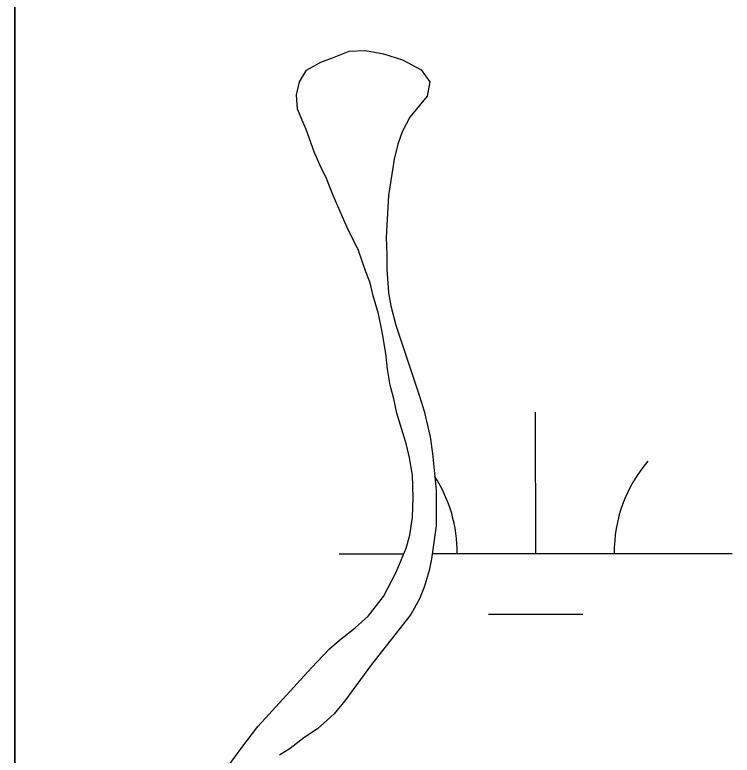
# Model space of a CAD drawing. Extents: x 3279314 to 3317160, y 734079 to 759431.
# Drawn here: x 3308392.1 to 3308574.7, y 755762.5 to 755951 of the extents above; entities that cross this region are included whole.
import ezdxf

# ---------------------------------------------------------------- set-up
doc = ezdxf.new("R2010")
doc.units = 0
doc.layers.add('V-SITE-VEGE', color=7, linetype='Continuous')
doc.layers.add('V-WETL-SWMP', color=7, linetype='Continuous')

msp = doc.modelspace()

# ---------------------------------------------------------------- linework, layer by layer
at = {"layer": 'V-SITE-VEGE'}
msp.add_lwpolyline([(3308446.71, 755759.98), (3308449.88, 755764.39), (3308454, 755769.74), (3308467.62, 755784.67), (3308472.22, 755789.54), (3308474.75, 755791.74), (3308478.71, 755794.88), (3308482.03, 755797.86), (3308485.99, 755802.89), (3308489.17, 755809.03), (3308491.72, 755815.18), (3308492.68, 755818.48), (3308493.33, 755823.06), (3308493.51, 755828.1), (3308493.37, 755833.78), (3308492.6, 755838.2), (3308491.83, 755841.52), (3308489.33, 755849.57), (3308488.56, 755853.2), (3308487.63, 755856.68), (3308487.01, 755860.78), (3308486.56, 755864.73), (3308485.63, 755870.25), (3308484.7, 755874.83), (3308483.3, 755879.41), (3308482.52, 755882.73), (3308481.43, 755885.57), (3308479.56, 755890.94), (3308476.74, 755896.79), (3308473.15, 755905.01), (3308471.43, 755909.27), (3308469.71, 755912.75), (3308468.3, 755916.07), (3308466.27, 755921.75), (3308464.08, 755926.97), (3308463.78, 755930.6), (3308464.59, 755933.91), (3308466.33, 755936.9), (3308469.97, 755938.93), (3308472.97, 755940.03), (3308477.23, 755941.74), (3308481.34, 755941.89), (3308485.91, 755941.08), (3308490.79, 755939.48), (3308495.52, 755936.94), (3308497.71, 755933.94), (3308497.06, 755930.31), (3308492.63, 755924.96), (3308490.72, 755921.18), (3308489.6, 755918.03), (3308488.64, 755914.25), (3308487.19, 755904.95), (3308486.67, 755894.38), (3308486.81, 755889.81), (3308486.8, 755886.18), (3308487.25, 755880.19), (3308487.86, 755876.87), (3308489.11, 755871.97), (3308495.03, 755854.12), (3308496.28, 755850.02), (3308497.83, 755843.54), (3308498.44, 755839.28), (3308499.35, 755829.97), (3308499.32, 755820.82), (3308498.18, 755812.47), (3308497.54, 755809.47), (3308496.26, 755805.22), (3308495.14, 755802.23), (3308492.92, 755798.29), (3308482.93, 755785.55), (3308476.11, 755776.27), (3308473.42, 755772.97), (3308469.14, 755769.21), (3308465.66, 755766.85), (3308462.18, 755764.18), (3308459.49, 755762.46)], dxfattribs=at)
at = {"layer": 'V-WETL-SWMP'}
for p, q in [((3308392.14, 756705.98), (3308392.14, 751604.2)), ((3308392.14, 751604.2), (3308392.14, 756705.98)), ((3308392.14, 756705.98), (3308392.14, 751604.2)), ((3308392.14, 751604.2), (3308392.14, 756705.98)), ((3308469.97, 755938.93), (3308472.97, 755940.03)), ((3308469.97, 755938.93), (3308472.97, 755940.03)), ((3308472.97, 755940.03), (3308477.23, 755941.74)), ((3308472.97, 755940.03), (3308477.23, 755941.74)), ((3308477.23, 755941.74), (3308481.34, 755941.89)), ((3308477.23, 755941.74), (3308481.34, 755941.89)), ((3308481.34, 755941.89), (3308485.91, 755941.08)), ((3308481.34, 755941.89), (3308485.91, 755941.08)), ((3308485.91, 755941.08), (3308490.79, 755939.48)), ((3308485.91, 755941.08), (3308490.79, 755939.48)), ((3308466.33, 755936.9), (3308469.97, 755938.93)), ((3308466.33, 755936.9), (3308469.97, 755938.93)), ((3308490.79, 755939.48), (3308495.52, 755936.94)), ((3308490.79, 755939.48), (3308495.52, 755936.94)), ((3308464.58, 755933.91), (3308466.33, 755936.9)), ((3308464.58, 755933.91), (3308466.33, 755936.9)), ((3308495.52, 755936.94), (3308497.71, 755933.93)), ((3308495.52, 755936.94), (3308497.71, 755933.93)), ((3308463.78, 755930.6), (3308464.58, 755933.91)), ((3308463.78, 755930.6), (3308464.58, 755933.91)), ((3308497.71, 755933.93), (3308497.07, 755930.31)), ((3308497.71, 755933.93), (3308497.07, 755930.31)), ((3308464.08, 755926.97), (3308463.78, 755930.6)), ((3308464.08, 755926.97), (3308463.78, 755930.6)), ((3308497.07, 755930.31), (3308492.63, 755924.96)), ((3308497.07, 755930.31), (3308492.63, 755924.96)), ((3308466.27, 755921.75), (3308464.08, 755926.97)), ((3308466.27, 755921.75), (3308464.08, 755926.97)), ((3308492.63, 755924.96), (3308490.72, 755921.18)), ((3308492.63, 755924.96), (3308490.72, 755921.18)), ((3308468.3, 755916.07), (3308466.27, 755921.75)), ((3308468.3, 755916.07), (3308466.27, 755921.75)), ((3308490.72, 755921.18), (3308489.6, 755918.03)), ((3308490.72, 755921.18), (3308489.6, 755918.03)), ((3308489.6, 755918.03), (3308488.64, 755914.25)), ((3308489.6, 755918.03), (3308488.64, 755914.25)), ((3308469.71, 755912.75), (3308468.3, 755916.07)), ((3308469.71, 755912.75), (3308468.3, 755916.07)), ((3308488.64, 755914.25), (3308487.19, 755904.95)), ((3308488.64, 755914.25), (3308487.19, 755904.95)), ((3308471.43, 755909.27), (3308469.71, 755912.75)), ((3308471.43, 755909.27), (3308469.71, 755912.75)), ((3308473.15, 755905.01), (3308471.43, 755909.27)), ((3308473.15, 755905.01), (3308471.43, 755909.27)), ((3308476.74, 755896.79), (3308473.15, 755905.01)), ((3308476.74, 755896.79), (3308473.15, 755905.01)), ((3308487.19, 755904.95), (3308486.67, 755894.38)), ((3308487.19, 755904.95), (3308486.67, 755894.38)), ((3308479.56, 755890.94), (3308476.74, 755896.79)), ((3308479.56, 755890.94), (3308476.74, 755896.79)), ((3308486.67, 755894.38), (3308486.81, 755889.81)), ((3308486.67, 755894.38), (3308486.81, 755889.81)), ((3308481.43, 755885.57), (3308479.56, 755890.94)), ((3308481.43, 755885.57), (3308479.56, 755890.94)), ((3308486.81, 755889.81), (3308486.8, 755886.18)), ((3308486.81, 755889.81), (3308486.8, 755886.18)), ((3308482.52, 755882.73), (3308481.43, 755885.57)), ((3308482.52, 755882.73), (3308481.43, 755885.57)), ((3308486.8, 755886.18), (3308487.25, 755880.18)), ((3308486.8, 755886.18), (3308487.25, 755880.18)), ((3308483.3, 755879.41), (3308482.52, 755882.73)), ((3308483.3, 755879.41), (3308482.52, 755882.73)), ((3308487.25, 755880.18), (3308487.86, 755876.87)), ((3308487.25, 755880.18), (3308487.86, 755876.87)), ((3308484.7, 755874.83), (3308483.3, 755879.41)), ((3308484.7, 755874.83), (3308483.3, 755879.41)), ((3308487.86, 755876.87), (3308489.11, 755871.97)), ((3308487.86, 755876.87), (3308489.11, 755871.97)), ((3308485.63, 755870.25), (3308484.7, 755874.83)), ((3308485.63, 755870.25), (3308484.7, 755874.83)), ((3308489.11, 755871.97), (3308495.03, 755854.12)), ((3308489.11, 755871.97), (3308495.03, 755854.12)), ((3308486.55, 755864.73), (3308485.63, 755870.25)), ((3308486.55, 755864.73), (3308485.63, 755870.25)), ((3308487.01, 755860.78), (3308486.55, 755864.73)), ((3308487.01, 755860.78), (3308486.55, 755864.73)), ((3308487.63, 755856.68), (3308487.01, 755860.78)), ((3308487.63, 755856.68), (3308487.01, 755860.78)), ((3308488.56, 755853.2), (3308487.63, 755856.68)), ((3308488.56, 755853.2), (3308487.63, 755856.68)), ((3308495.03, 755854.12), (3308496.28, 755850.02)), ((3308495.03, 755854.12), (3308496.28, 755850.02)), ((3308489.33, 755849.57), (3308488.56, 755853.2)), ((3308489.33, 755849.57), (3308488.56, 755853.2)), ((3308491.83, 755841.52), (3308489.33, 755849.57)), ((3308491.83, 755841.52), (3308489.33, 755849.57)), ((3308496.28, 755850.02), (3308497.83, 755843.55)), ((3308496.28, 755850.02), (3308497.83, 755843.55)), ((3308524.68, 755813.79), (3308524.66, 755849.79)), ((3308497.83, 755843.55), (3308498.44, 755839.28)), ((3308497.83, 755843.55), (3308498.44, 755839.28)), ((3308492.6, 755838.2), (3308491.83, 755841.52)), ((3308492.6, 755838.2), (3308491.83, 755841.52)), ((3308498.44, 755839.28), (3308499.35, 755829.97)), ((3308498.44, 755839.28), (3308499.35, 755829.97)), ((3308493.37, 755833.78), (3308492.6, 755838.2)), ((3308493.37, 755833.78), (3308492.6, 755838.2)), ((3308493.51, 755828.1), (3308493.37, 755833.78)), ((3308493.51, 755828.1), (3308493.37, 755833.78)), ((3308499.35, 755829.97), (3308499.32, 755820.82)), ((3308499.35, 755829.97), (3308499.32, 755820.82)), ((3308493.33, 755823.06), (3308493.51, 755828.1)), ((3308493.33, 755823.06), (3308493.51, 755828.1)), ((3308492.68, 755818.48), (3308493.33, 755823.06)), ((3308492.68, 755818.48), (3308493.33, 755823.06)), ((3308499.32, 755820.82), (3308498.18, 755812.47)), ((3308499.32, 755820.82), (3308498.18, 755812.47)), ((3308491.72, 755815.18), (3308492.68, 755818.48)), ((3308491.72, 755815.18), (3308492.68, 755818.48)), ((3308474.68, 755813.77), (3308491.14, 755813.77)), ((3308489.17, 755809.03), (3308491.72, 755815.18)), ((3308489.17, 755809.03), (3308491.72, 755815.18)), ((3308498.36, 755813.78), (3308574.68, 755813.82)), ((3308498.18, 755812.47), (3308497.54, 755809.47)), ((3308498.18, 755812.47), (3308497.54, 755809.47)), ((3308485.99, 755802.89), (3308489.17, 755809.03)), ((3308485.99, 755802.89), (3308489.17, 755809.03)), ((3308497.54, 755809.47), (3308496.26, 755805.22)), ((3308497.54, 755809.47), (3308496.26, 755805.22)), ((3308496.26, 755805.22), (3308495.14, 755802.23)), ((3308496.26, 755805.22), (3308495.14, 755802.23)), ((3308482.03, 755797.86), (3308485.99, 755802.89)), ((3308482.03, 755797.86), (3308485.99, 755802.89)), ((3308495.14, 755802.23), (3308492.92, 755798.29)), ((3308495.14, 755802.23), (3308492.92, 755798.29)), ((3308478.71, 755794.88), (3308482.03, 755797.86)), ((3308478.71, 755794.88), (3308482.03, 755797.86)), ((3308492.92, 755798.29), (3308482.93, 755785.55)), ((3308492.92, 755798.29), (3308482.93, 755785.55)), ((3308512.69, 755798.35), (3308536.69, 755798.37)), ((3308474.75, 755791.74), (3308478.71, 755794.88)), ((3308474.75, 755791.74), (3308478.71, 755794.88)), ((3308472.22, 755789.54), (3308474.75, 755791.74)), ((3308472.22, 755789.54), (3308474.75, 755791.74)), ((3308467.62, 755784.67), (3308472.22, 755789.54)), ((3308467.62, 755784.67), (3308472.22, 755789.54)), ((3308482.93, 755785.55), (3308476.11, 755776.27)), ((3308482.93, 755785.55), (3308476.11, 755776.27)), ((3308454, 755769.74), (3308467.62, 755784.67)), ((3308454, 755769.74), (3308467.62, 755784.67)), ((3308476.11, 755776.27), (3308473.42, 755772.97)), ((3308476.11, 755776.27), (3308473.42, 755772.97)), ((3308473.42, 755772.97), (3308469.14, 755769.2)), ((3308473.42, 755772.97), (3308469.14, 755769.2)), ((3308449.88, 755764.39), (3308454, 755769.74)), ((3308449.88, 755764.39), (3308454, 755769.74)), ((3308469.14, 755769.2), (3308465.66, 755766.85)), ((3308469.14, 755769.2), (3308465.66, 755766.85)), ((3308465.66, 755766.85), (3308462.18, 755764.18)), ((3308465.66, 755766.85), (3308462.18, 755764.18)), ((3308446.7, 755759.98), (3308449.88, 755764.39)), ((3308446.7, 755759.98), (3308449.88, 755764.39)), ((3308462.18, 755764.18), (3308459.49, 755762.46)), ((3308462.18, 755764.18), (3308459.49, 755762.46))]:
    msp.add_line(p, q, dxfattribs=at)
for centre, start, end in [((3308579.92, 755814.29), 139.2573, 180.801), ((3308469.43, 755814.24), 359.2573, 32.931)]:
    msp.add_arc(centre, 35.25, start, end, dxfattribs=at)

doc.saveas('drawing.dxf')
